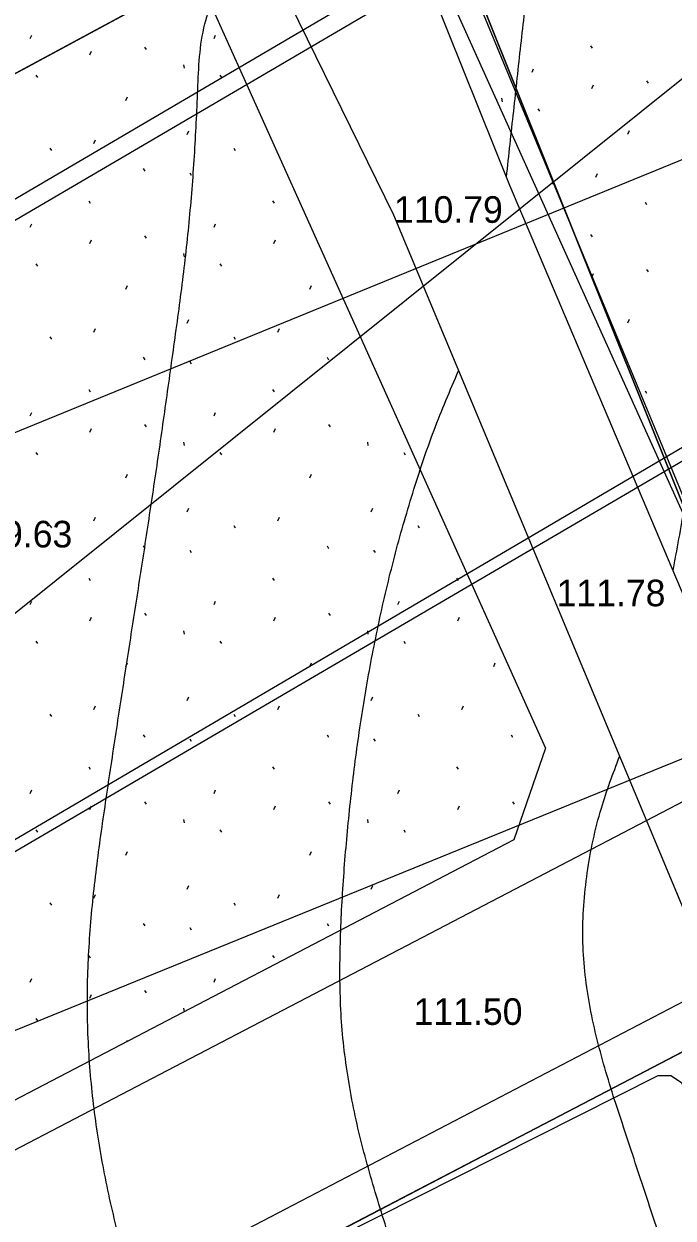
# Model space of a CAD drawing. Extents: x 412225 to 413380, y 4456471 to 4457189.
# Drawn here: x 413064 to 413093.2, y 4456777.2 to 4456831.1 of the extents above; entities that cross this region are included whole.
import ezdxf

# ---------------------------------------------------------------- set-up
doc = ezdxf.new("R2010")
doc.units = 0
for name, color, linetype in [('0_HALİHAZIR', 7, 'Continuous'), ('0_KADASTRO', 7, 'Continuous'), ('Level 28', 7, 'Continuous'), ('Level 41', 7, 'Continuous'), ('Level 54', 7, 'Continuous'), ('Level 62', 7, 'Continuous')]:
    doc.layers.add(name, color=color, linetype=linetype)

msp = doc.modelspace()

# ---------------------------------------------------------------- linework, layer by layer
at = {"layer": '0_HALİHAZIR'}
for points in [[(413308.103, 4456965.941), (413265.175, 4456940.384), (413047.239, 4456812.664), (412821.475, 4456681.363)], [(412841.576, 4456665.003), (413057.926, 4456790.466), (413273.464, 4456916.652), (413307.769, 4456936.91)], [(413101.589, 4456792.443), (413098.903, 4456797.22), (413080.986, 4456840.51), (413124.68, 4456865.219), (413175.605, 4456894.045), (413228.652, 4456922.382), (413248.055, 4456932.336), (413262.23, 4456891.913), (413262.792, 4456889.108), (413224.6, 4456867.435), (413186.768, 4456846.773), (413140.241, 4456816.307), (413141.746, 4456812.452)], [(413170.907, 4456685.636), (413151.928, 4456673.349), (413150.868, 4456674.019), (413150.219, 4456675.001), (413136.017, 4456715.95), (413125.491, 4456740.783), (413109.903, 4456772.28), (413097.267, 4456796.943), (413085.886, 4456823.793), (413072.678, 4456856.704), (413071.71, 4456858.426), (413060.306, 4456880.914), (413056.168, 4456890.292), (413056.179, 4456890.533), (413083.818, 4456906.745), (413095.637, 4456913.835), (413095.915, 4456913.724), (413109.286, 4456891.996), (413110.948, 4456888.736), (413111.525, 4456887.443)], [(413020.058, 4456829.381), (413057.923, 4456850.172), (413060.621, 4456851.591), (413063.592, 4456853.026), (413064.835, 4456853.303), (413065.344, 4456852.894), (413066.212, 4456851.911), (413080.635, 4456822.471), (413094.339, 4456789.635), (413106.365, 4456763.307), (413116.3, 4456741.096), (413115.939, 4456739.52), (413114.755, 4456738.065), (413073.127, 4456715.414), (413072.466, 4456715.342), (413071.85, 4456715.325), (413071.322, 4456715.935), (413057.039, 4456746.517), (413050.788, 4456760.243)], [(413082.709, 4456750.682), (413072.722, 4456773.648), (413092.566, 4456783.661), (413093.147, 4456783.656), (413093.622, 4456783.335), (413103.718, 4456761.951)]]:
    msp.add_lwpolyline(points, dxfattribs=at)
for points in [[(413085.733, 4456824.175), (413086.057, 4456827.148), (413086.383, 4456830.13), (413086.721, 4456833.111), (413087.065, 4456836.091), (413087.415, 4456839.071), (413087.765, 4456842.05), (413088.114, 4456845.03), (413088.458, 4456848.01), (413088.793, 4456850.991), (413089.116, 4456853.974), (413089.378, 4456856.961), (413089.286, 4456859.906), (413088.88, 4456862.85), (413088.184, 4456865.768), (413087.501, 4456868.689), (413086.825, 4456871.612), (413086.145, 4456874.534), (413085.453, 4456877.453), (413084.559, 4456880.303), (413083.478, 4456883.054), (413082.178, 4456885.757), (413080.866, 4456888.455), (413079.571, 4456891.162), (413078.282, 4456893.871), (413076.961, 4456896.563), (413075.413, 4456899.108), (413073.943, 4456900.953)], [(413093.247, 4456806.429), (413093.375, 4456807.126), (413093.909, 4456810.078), (413094.471, 4456813.025), (413095.045, 4456815.97), (413095.633, 4456818.911), (413096.234, 4456821.851), (413096.84, 4456824.789), (413097.442, 4456827.728), (413098.019, 4456830.672), (413098.552, 4456833.623), (413099.033, 4456836.584), (413099.475, 4456839.552), (413099.875, 4456842.524), (413100.216, 4456845.504), (413100.47, 4456848.492), (413100.619, 4456851.487), (413100.649, 4456854.485), (413100.522, 4456857.478), (413100.202, 4456860.454), (413099.688, 4456863.405), (413099.05, 4456866.335), (413098.363, 4456869.256), (413097.673, 4456872.175), (413096.98, 4456875.094), (413096.281, 4456878.012), (413095.564, 4456880.924), (413094.499, 4456883.68), (413093.192, 4456886.335), (413091.61, 4456888.882), (413090.099, 4456891.474), (413088.595, 4456894.07), (413088.321, 4456894.546)], [(413093.041, 4456726.25), (413092.869, 4456726.617), (413091.413, 4456729.229), (413089.777, 4456731.742), (413088.081, 4456734.217), (413086.385, 4456736.691), (413084.746, 4456739.202), (413083.212, 4456741.777), (413081.774, 4456744.408), (413080.407, 4456747.078), (413079.082, 4456749.769), (413077.815, 4456752.488), (413076.611, 4456755.235), (413075.447, 4456758), (413074.262, 4456760.756), (413073.038, 4456763.494), (413071.815, 4456766.232), (413070.663, 4456769), (413069.629, 4456771.814), (413068.722, 4456774.671), (413067.964, 4456777.57), (413067.38, 4456780.507), (413066.999, 4456783.477), (413066.838, 4456786.466), (413066.913, 4456789.457), (413067.182, 4456792.44), (413067.577, 4456795.414), (413068.019, 4456798.381), (413068.473, 4456801.346), (413068.933, 4456804.311), (413069.391, 4456807.276), (413069.839, 4456810.242), (413070.272, 4456813.211), (413070.687, 4456816.182), (413071.089, 4456819.155), (413071.426, 4456822.135), (413071.663, 4456825.122), (413071.814, 4456828.117), (413072.134, 4456831.085), (413073.278, 4456833.465), (413074.588, 4456834.814)], [(413066.851, 4456711.957), (413066.511, 4456712.338), (413064.599, 4456714.625), (413062.889, 4456717.089), (413061.227, 4456719.586), (413059.59, 4456722.1), (413057.973, 4456724.627), (413056.368, 4456727.162), (413054.767, 4456729.699), (413053.162, 4456732.234), (413051.547, 4456734.761), (413049.913, 4456737.277), (413048.253, 4456739.776), (413046.569, 4456742.259), (413044.867, 4456744.729), (413043.158, 4456747.195), (413041.449, 4456749.66), (413039.741, 4456752.127), (413038.038, 4456754.596), (413036.344, 4456757.072), (413034.782, 4456759.626), (413033.497, 4456762.303), (413032.502, 4456765.12), (413031.692, 4456768.009), (413030.915, 4456770.906), (413030.137, 4456773.804), (413029.351, 4456776.699), (413028.554, 4456779.591), (413027.75, 4456782.481), (413026.954, 4456785.374), (413026.203, 4456788.278), (413025.524, 4456791.199), (413024.929, 4456794.138), (413024.401, 4456797.091), (413023.913, 4456800.051), (413023.435, 4456803.013), (413022.939, 4456805.971), (413022.443, 4456808.93), (413022.019, 4456811.897), (413021.748, 4456814.879), (413021.622, 4456817.874), (413021.561, 4456820.874), (413021.493, 4456823.873), (413021.485, 4456826.871), (413021.383, 4456829.855), (413021.359, 4456830.096)], [(413090.214, 4456752.496), (413088.949, 4456755.217), (413087.707, 4456757.948), (413086.492, 4456760.69), (413085.294, 4456763.441), (413084.129, 4456766.205), (413083.018, 4456768.991), (413081.978, 4456771.804), (413081.004, 4456774.641), (413080.091, 4456777.498), (413079.26, 4456780.38), (413078.633, 4456783.301), (413078.286, 4456786.263), (413078.233, 4456789.256), (413078.368, 4456792.251), (413078.619, 4456795.239), (413078.966, 4456798.217), (413079.419, 4456801.181), (413079.988, 4456804.125), (413080.681, 4456807.042), (413081.506, 4456809.923), (413082.468, 4456812.762), (413083.571, 4456815.437)], [(413100.888, 4456756.017), (413099.607, 4456758.729), (413098.362, 4456761.458), (413097.178, 4456764.213), (413096.065, 4456766.998), (413095.002, 4456769.804), (413093.973, 4456772.621), (413092.976, 4456775.451), (413092.01, 4456778.291), (413091.074, 4456781.141), (413090.166, 4456784), (413089.474, 4456786.905), (413089.177, 4456789.834), (413089.376, 4456792.8), (413090.01, 4456795.716), (413090.83, 4456798.043)]]:
    msp.add_spline(points, degree=3, dxfattribs=at)
at = {"layer": '0_KADASTRO'}
for points in [[(412988.517, 4456807.371), (413039.412, 4456837.541), (413039.961, 4456836.604), (413040.994, 4456834.845), (413043.581, 4456836.363), (413042.548, 4456838.124), (413041.992, 4456839.072), (413062.8, 4456851.406), (413065.741, 4456850.378), (413071.457, 4456840.426), (413074.509, 4456834.757), (412989.577, 4456788.932)], [(412989.577, 4456788.932), (413081.926, 4456838.759), (413101.802, 4456789.154), (413094.361, 4456785.1), (413093.757, 4456784.771), (413072.6, 4456773.74), (413072.46, 4456773.67), (413051.63, 4456762.814), (413042.762, 4456758.202), (412995.486, 4456733.566)], [(413072.6, 4456773.74), (413093.757, 4456784.771), (413103.879, 4456762.036), (413082.771, 4456750.657)]]:
    msp.add_lwpolyline(points, close=True, dxfattribs=at)
msp.add_lwpolyline([(413183.689, 4456836.502), (413165.406, 4456825.906), (413165.14, 4456825.753), (413147.307, 4456815.418), (413141.408, 4456811.999), (413141.207, 4456811.883), (413141.008, 4456811.78), (413122.948, 4456801.317), (413122.518, 4456801.068), (413104.337, 4456790.535), (413102.511, 4456789.54), (413101.802, 4456789.154), (413081.926, 4456838.759)], dxfattribs=at)
at = {"layer": 'Level 28'}
for p, q in [((413096.311, 4456803.183), (413073.402, 4456854.087)), ((413064.745, 4456848.956), (413087.491, 4456798.415)), ((413087.491, 4456798.415), (413086.062, 4456794.292)), ((413086.062, 4456794.292), (413045.988, 4456773.385)), ((413051.538, 4456762.746), (413093.655, 4456784.718))]:
    msp.add_line(p, q, dxfattribs=at)
at = {"layer": 'Level 41'}
for p, q in [((413064.254, 4456830.423), (413064.325, 4456830.582)), ((413072.547, 4456830.423), (413072.618, 4456830.582)), ((413066.953, 4456829.694), (413067.025, 4456829.854)), ((413069.418, 4456830.039), (413069.489, 4456829.932)), ((413089.526, 4456830.1), (413089.597, 4456829.993)), ((413064.513, 4456828.778), (413064.583, 4456828.671)), ((413071.176, 4456829.248), (413071.194, 4456829.088)), ((413072.806, 4456828.778), (413072.876, 4456828.671)), ((413086.885, 4456828.907), (413086.956, 4456829.066)), ((413089.584, 4456828.178), (413089.656, 4456828.338)), ((413092.049, 4456828.523), (413092.12, 4456828.416)), ((413068.569, 4456827.634), (413068.641, 4456827.794)), ((413085.514, 4456827.732), (413085.532, 4456827.572)), ((413087.144, 4456827.262), (413087.214, 4456827.155)), ((413071.341, 4456826.104), (413071.411, 4456826.264)), ((413091.2, 4456826.118), (413091.272, 4456826.278)), ((413067.131, 4456825.696), (413067.202, 4456825.856)), ((413065.143, 4456825.488), (413065.214, 4456825.382)), ((413073.436, 4456825.488), (413073.507, 4456825.382)), ((413069.351, 4456824.559), (413069.422, 4456824.452)), ((413071.45, 4456824.367), (413071.521, 4456824.26)), ((413087.774, 4456823.972), (413087.845, 4456823.866)), ((413089.762, 4456824.18), (413089.833, 4456824.34)), ((413066.895, 4456823.106), (413066.966, 4456822.999)), ((413075.188, 4456823.106), (413075.259, 4456822.999)), ((413091.982, 4456823.043), (413092.053, 4456822.936)), ((413064.254, 4456821.913), (413064.325, 4456822.072)), ((413072.547, 4456821.913), (413072.618, 4456822.072)), ((413066.953, 4456821.184), (413067.025, 4456821.344)), ((413069.418, 4456821.529), (413069.489, 4456821.422)), ((413075.246, 4456821.184), (413075.318, 4456821.344)), ((413089.526, 4456821.59), (413089.597, 4456821.483)), ((413071.176, 4456820.738), (413071.194, 4456820.578)), ((413064.513, 4456820.268), (413064.583, 4456820.161)), ((413072.806, 4456820.268), (413072.876, 4456820.161)), ((413089.584, 4456819.668), (413089.656, 4456819.828)), ((413092.049, 4456820.013), (413092.12, 4456819.906)), ((413068.569, 4456819.124), (413068.641, 4456819.284)), ((413076.862, 4456819.124), (413076.934, 4456819.284)), ((413071.341, 4456817.594), (413071.411, 4456817.754)), ((413091.2, 4456817.608), (413091.272, 4456817.768)), ((413065.143, 4456816.978), (413065.214, 4456816.872)), ((413067.131, 4456817.186), (413067.202, 4456817.346)), ((413073.436, 4456816.978), (413073.507, 4456816.872)), ((413075.424, 4456817.186), (413075.495, 4456817.346)), ((413069.351, 4456816.049), (413069.422, 4456815.942)), ((413071.45, 4456815.857), (413071.521, 4456815.75)), ((413077.644, 4456816.049), (413077.715, 4456815.942)), ((413066.895, 4456814.596), (413066.966, 4456814.489)), ((413075.188, 4456814.596), (413075.259, 4456814.489)), ((413091.982, 4456814.533), (413092.053, 4456814.426)), ((413064.254, 4456813.403), (413064.325, 4456813.562)), ((413072.547, 4456813.403), (413072.618, 4456813.562)), ((413066.953, 4456812.674), (413067.025, 4456812.834)), ((413069.418, 4456813.019), (413069.489, 4456812.912)), ((413075.246, 4456812.674), (413075.318, 4456812.834)), ((413077.711, 4456813.019), (413077.782, 4456812.912)), ((413071.176, 4456812.228), (413071.194, 4456812.068)), ((413079.469, 4456812.228), (413079.487, 4456812.068)), ((413064.513, 4456811.758), (413064.583, 4456811.651)), ((413072.806, 4456811.758), (413072.876, 4456811.651)), ((413081.099, 4456811.758), (413081.169, 4456811.651)), ((413068.569, 4456810.614), (413068.641, 4456810.774)), ((413076.862, 4456810.614), (413076.934, 4456810.774)), ((413071.341, 4456809.084), (413071.411, 4456809.244)), ((413079.634, 4456809.084), (413079.704, 4456809.244)), ((413065.143, 4456808.468), (413065.214, 4456808.362)), ((413067.131, 4456808.676), (413067.202, 4456808.836)), ((413073.436, 4456808.468), (413073.507, 4456808.362)), ((413075.424, 4456808.676), (413075.495, 4456808.836)), ((413081.729, 4456808.468), (413081.8, 4456808.362)), ((413069.351, 4456807.539), (413069.422, 4456807.432)), ((413071.45, 4456807.347), (413071.521, 4456807.24)), ((413077.644, 4456807.539), (413077.715, 4456807.432)), ((413079.743, 4456807.347), (413079.814, 4456807.24)), ((413066.895, 4456806.086), (413066.966, 4456805.979)), ((413075.188, 4456806.086), (413075.259, 4456805.979)), ((413083.481, 4456806.086), (413083.552, 4456805.979)), ((413064.254, 4456804.893), (413064.325, 4456805.052)), ((413072.547, 4456804.893), (413072.618, 4456805.052)), ((413080.84, 4456804.893), (413080.911, 4456805.052)), ((413066.953, 4456804.164), (413067.025, 4456804.324)), ((413069.418, 4456804.509), (413069.489, 4456804.402)), ((413075.246, 4456804.164), (413075.318, 4456804.324)), ((413077.711, 4456804.509), (413077.782, 4456804.402)), ((413083.539, 4456804.164), (413083.611, 4456804.324)), ((413071.176, 4456803.718), (413071.194, 4456803.558)), ((413079.469, 4456803.718), (413079.487, 4456803.558)), ((413064.513, 4456803.248), (413064.583, 4456803.141)), ((413072.806, 4456803.248), (413072.876, 4456803.141)), ((413081.099, 4456803.248), (413081.169, 4456803.141)), ((413068.569, 4456802.104), (413068.641, 4456802.264)), ((413076.862, 4456802.104), (413076.934, 4456802.264)), ((413085.155, 4456802.104), (413085.227, 4456802.264)), ((413067.131, 4456800.166), (413067.202, 4456800.326)), ((413071.341, 4456800.574), (413071.411, 4456800.734)), ((413075.424, 4456800.166), (413075.495, 4456800.326)), ((413079.634, 4456800.574), (413079.704, 4456800.734)), ((413083.717, 4456800.166), (413083.788, 4456800.326)), ((413065.143, 4456799.958), (413065.214, 4456799.852)), ((413073.436, 4456799.958), (413073.507, 4456799.852)), ((413081.729, 4456799.958), (413081.8, 4456799.852)), ((413069.351, 4456799.029), (413069.422, 4456798.922)), ((413071.45, 4456798.837), (413071.521, 4456798.73)), ((413077.644, 4456799.029), (413077.715, 4456798.922)), ((413079.743, 4456798.837), (413079.814, 4456798.73)), ((413085.937, 4456799.029), (413086.008, 4456798.922)), ((413066.895, 4456797.576), (413066.966, 4456797.469)), ((413075.188, 4456797.576), (413075.259, 4456797.469)), ((413083.481, 4456797.576), (413083.552, 4456797.469)), ((413064.254, 4456796.383), (413064.325, 4456796.542)), ((413072.547, 4456796.383), (413072.618, 4456796.542)), ((413080.84, 4456796.383), (413080.911, 4456796.542)), ((413069.418, 4456795.999), (413069.489, 4456795.892)), ((413077.711, 4456795.999), (413077.782, 4456795.892)), ((413086.004, 4456795.999), (413086.075, 4456795.892)), ((413066.953, 4456795.654), (413067.025, 4456795.814)), ((413075.246, 4456795.654), (413075.318, 4456795.814)), ((413083.539, 4456795.654), (413083.611, 4456795.814)), ((413071.176, 4456795.208), (413071.194, 4456795.048)), ((413079.469, 4456795.208), (413079.487, 4456795.048)), ((413064.513, 4456794.738), (413064.583, 4456794.631)), ((413072.806, 4456794.738), (413072.876, 4456794.631)), ((413081.099, 4456794.738), (413081.169, 4456794.631)), ((413068.569, 4456793.594), (413068.641, 4456793.754)), ((413076.862, 4456793.594), (413076.934, 4456793.754)), ((413071.341, 4456792.064), (413071.411, 4456792.224)), ((413079.634, 4456792.064), (413079.704, 4456792.224)), ((413067.131, 4456791.656), (413067.202, 4456791.816)), ((413075.424, 4456791.656), (413075.495, 4456791.816)), ((413065.143, 4456791.448), (413065.214, 4456791.342)), ((413073.436, 4456791.448), (413073.507, 4456791.342)), ((413069.351, 4456790.519), (413069.422, 4456790.412)), ((413071.45, 4456790.327), (413071.521, 4456790.22)), ((413077.644, 4456790.519), (413077.715, 4456790.412)), ((413066.895, 4456789.066), (413066.966, 4456788.959)), ((413075.188, 4456789.066), (413075.259, 4456788.959)), ((413064.254, 4456787.873), (413064.325, 4456788.032)), ((413072.547, 4456787.873), (413072.618, 4456788.032)), ((413066.953, 4456787.144), (413067.025, 4456787.304)), ((413069.418, 4456787.489), (413069.489, 4456787.382)), ((413064.513, 4456786.228), (413064.583, 4456786.121)), ((413071.176, 4456786.698), (413071.194, 4456786.538)), ((413068.609, 4456785.173), (413068.641, 4456785.244))]:
    msp.add_line(p, q, dxfattribs=at)
at = {"layer": 'Level 54'}
for p, q in [((413053.785, 4456796.664), (413102.863, 4456836.014)), ((413108.887, 4456831.188), (413049.936, 4456807.077)), ((413060.878, 4456784.595), (413119.132, 4456808.34))]:
    msp.add_line(p, q, dxfattribs=at)
for points in [[(413046.364, 4456813.097), (413264.689, 4456941.261), (413308.102, 4456966.436)], [(413307.773, 4456937.825), (413273.289, 4456917.582), (413057.204, 4456790.554)]]:
    msp.add_lwpolyline(points, dxfattribs=at)
at = {"layer": 'Level 62'}
for p, q in [((413095.619, 4456797.021), (413046.913, 4456771.612)), ((413050.521, 4456764.471), (413099.131, 4456789.83))]:
    msp.add_line(p, q, dxfattribs=at)

# ---------------------------------------------------------------- texts
at = {"layer": '0_HALİHAZIR'}
for s, p in [('110.79 ', (413080.661, 4456822.115)), ('109.63', (413061.248, 4456807.474)), ('111.78 ', (413087.991, 4456804.821)), ('111.50', (413081.546, 4456785.939))]:
    msp.add_text(s, height=1.2, dxfattribs=at).set_placement(p)

doc.saveas('drawing.dxf')
